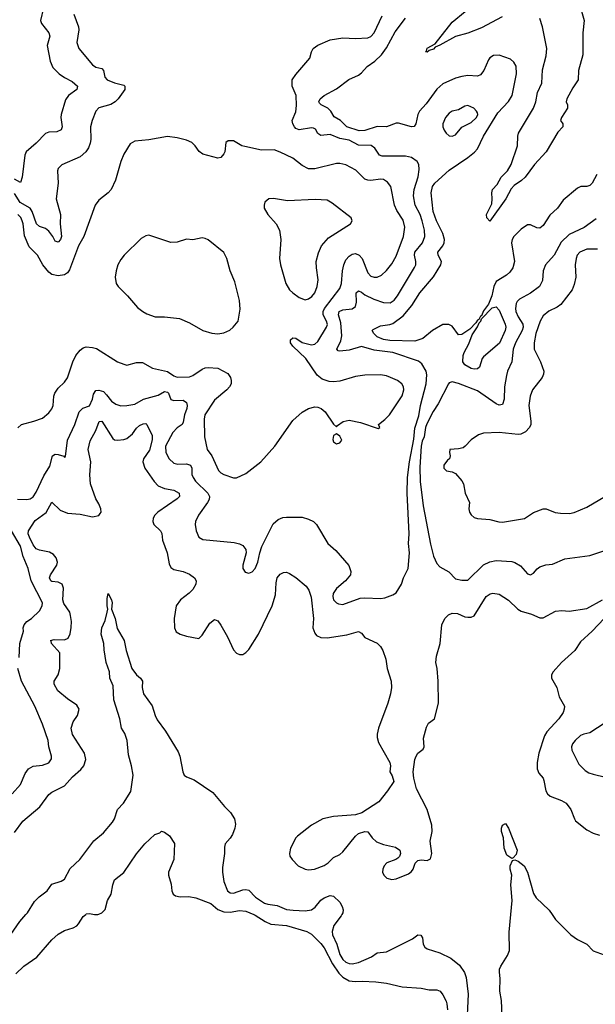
# Model space of a CAD drawing. Header units: inches. Extents: x 1473912 to 1647258, y 640388 to 773423.
# Tile 307 of 420: x 1525464 to 1529144, y 749426 to 755715. Entities that reach past the tile are written whole.
import ezdxf

# ---------------------------------------------------------------- set-up
doc = ezdxf.new("R2010")
doc.units = ezdxf.units.IN
doc.header["$MEASUREMENT"] = 0
doc.layers.add('B5724', color=7, linetype='Continuous')
doc.layers.add('B5725', color=7, linetype='Continuous')

msp = doc.modelspace()

# ---------------------------------------------------------------- linework, layer by layer
at = {"layer": 'B5724', "color": 5}
for points, elevation in [([(1525407.2, 749872.8), (1525464.5, 749955.5), (1525504.3, 750000)], 680), ([(1525440.4, 749619.6), (1525490, 749670.4), (1525573.9, 749726.1), (1525670, 749837.1), (1525710, 749874.9), (1525750, 749896.4), (1525805.9, 749914.1), (1525830, 749928), (1525841.1, 749938.9), (1525870, 749986.8), (1525886.5, 750000)], 660), ([(1525943.3, 750000), (1525950, 749998.8), (1525962.9, 750000)], 660), ([(1526961.1, 750000), (1526970, 749996.3), (1527034.2, 749954.2), (1527070, 749938.4), (1527170.1, 749930.1), (1527300.5, 749890), (1527330, 749873.1), (1527390, 749815), (1527410, 749786.7), (1527464.3, 749684.3), (1527505.1, 749625.1), (1527530, 749598.5), (1527570, 749576.8), (1527609.2, 749570.8), (1527653.7, 749573.7), (1527742, 749570), (1527810, 749561.1), (1527910, 749537.4), (1528030, 749528.2), (1528082, 749518), (1528130, 749518.8), (1528151.3, 749510), (1528170, 749486), (1528190, 749446.8), (1528196, 749430), (1528199.6, 749390)], 660), ([(1527524.6, 750000), (1527519, 749990), (1527472.8, 749930), (1527461.2, 749890), (1527463.7, 749870), (1527491.1, 749811.1), (1527510, 749743.8), (1527530, 749712.6), (1527550, 749694.8), (1527570, 749685.7), (1527590, 749683.9), (1527630, 749692.8), (1527714.3, 749730), (1527750, 749755.4), (1527810, 749761.8), (1527975.2, 749844.8), (1528010, 749869.2), (1528027.8, 749867.8), (1528039.3, 749850), (1528044.2, 749810), (1528054.4, 749790), (1528070, 749779.6), (1528150, 749754.5), (1528221.4, 749721.4), (1528275.6, 749675.6), (1528308.7, 749630), (1528317.9, 749597.9), (1528332.2, 749490), (1528320.6, 749270)], 680), ([(1528549.8, 749350), (1528543.5, 749450), (1528532.9, 749510), (1528536.9, 749590), (1528531.3, 749631.3), (1528532.6, 749650), (1528541, 749670), (1528582.6, 749737.4), (1528594.6, 749770), (1528592.7, 749887.3), (1528603.7, 750000)], 680), ([(1528868.3, 750000), (1528890, 749968.2), (1528988.5, 749870), (1529030, 749839), (1529091, 749810), (1529130, 749767.3), (1529200.9, 749740.9)], 680)]:
    msp.add_lwpolyline(points, dxfattribs=dict(at, elevation=elevation))
at = {"layer": 'B5725', "color": 5}
for points, elevation in [([(1525617, 755790), (1525596.8, 755710), (1525602.7, 755690), (1525650.2, 755630), (1525656.5, 755610), (1525639.3, 755550), (1525658.5, 755450), (1525676, 755410), (1525716.9, 755370), (1525750, 755345.8), (1525799.8, 755319.8), (1525834.4, 755290), (1525829, 755270), (1525775.6, 755230), (1525757, 755203), (1525729.2, 755110), (1525726.4, 755090), (1525736.3, 755030), (1525728.7, 755011.3), (1525702.4, 754997.6), (1525650, 754995.6), (1525630, 754988.2), (1525570, 754926.2), (1525505, 754870), (1525496.3, 754850), (1525480.8, 754710), (1525470, 754676), (1525430, 754697.1)], 720), ([(1525810.3, 755750), (1525840.8, 755670), (1525841.8, 755650), (1525830.2, 755570), (1525842.4, 755530), (1525930, 755425.5), (1525950, 755412.4), (1525990, 755403.6), (1525999.3, 755390), (1526008.3, 755348.3), (1526023.2, 755330), (1526070, 755311.6), (1526130, 755296.3), (1526136.3, 755290), (1526136.3, 755270), (1526094, 755210), (1526074.4, 755190), (1526047, 755173), (1525970, 755152.9), (1525950, 755131.6), (1525926.9, 755070), (1525917.8, 755030), (1525919.7, 754950), (1525914.2, 754925.8), (1525903.6, 754896.4), (1525886, 754870), (1525850, 754839.1), (1525732.7, 754787.2), (1525710, 754764), (1525705.3, 754750), (1525710.2, 754670.2), (1525697.3, 754570), (1525724.1, 754470), (1525723.6, 754410), (1525732.3, 754330), (1525724.3, 754310), (1525710, 754293.6), (1525690, 754299.2), (1525675.2, 754330), (1525650, 754364.5), (1525630, 754380.2), (1525590, 754394.2), (1525571.3, 754411.3), (1525543.1, 754490), (1525530.6, 754510.6), (1525467.8, 754547.8), (1525430, 754604.9)], 740), ([(1528547.9, 755732.1), (1528417.1, 755662.9), (1528330, 755628.1), (1528250, 755608.5), (1528150, 755551.1), (1528120.9, 755539.1), (1528110, 755527.3), (1528082.6, 755517.4), (1528070, 755507.2), (1528059, 755510), (1528065.1, 755514.9), (1528070, 755532.8), (1528119.4, 755560.6), (1528230, 755699), (1528312.4, 755767.6)], 680), ([(1529056.5, 755770), (1529072.6, 755710), (1529063.8, 755630), (1529064.2, 755490), (1529036.6, 755390), (1529035.3, 755330), (1528999.6, 755280.4), (1528962.1, 755210), (1528957.7, 755190), (1528966, 755170), (1528967.2, 755150), (1528927.3, 755090), (1528922.3, 755070), (1528936, 755050), (1528936.5, 755030), (1528904, 754996), (1528830, 754869.8), (1528755.9, 754790), (1528696.5, 754710), (1528672.9, 754687.1), (1528624.7, 754655.3), (1528605.7, 754634.3), (1528573.1, 754570), (1528470, 754428), (1528450, 754449.5), (1528449, 754470), (1528481.7, 754538.3), (1528485.5, 754570), (1528482.4, 754610), (1528487.9, 754630), (1528517.3, 754662.7), (1528542.9, 754710), (1528583.2, 754750), (1528605.3, 754790), (1528646.8, 754910), (1528648.9, 754970), (1528654.2, 754990), (1528749.5, 755150), (1528763.4, 755190), (1528775.6, 755250), (1528801.8, 755310), (1528806.2, 755393.8), (1528830, 755483.1), (1528835, 755530), (1528805.9, 755670), (1528790, 755722.6)], 680), ([(1525450, 752651.5), (1525510, 752650.1), (1525530, 752654.3), (1525550, 752667.2), (1525570, 752696.5), (1525619.1, 752800.9), (1525656.7, 752863.2), (1525674.7, 752930), (1525690, 752939.7), (1525710, 752938.6), (1525746, 752926), (1525750, 752920.7), (1525756.2, 752923.8), (1525769.8, 753030), (1525817.3, 753130), (1525843.9, 753210), (1525867.3, 753232.7), (1525911.1, 753248.9), (1525929.2, 753290), (1525936.6, 753323.4), (1525950, 753345.6), (1525970, 753348.9), (1525999, 753339), (1526019.7, 753319.7), (1526050, 753278), (1526079.3, 753259.3), (1526110, 753249.2), (1526150, 753250.2), (1526200, 753260), (1526255.1, 753290), (1526350, 753316.3), (1526390, 753339.1), (1526410, 753336.1), (1526415.2, 753330), (1526430, 753288.2), (1526450, 753282), (1526510, 753284.9), (1526530, 753270.4), (1526534.2, 753250), (1526531.8, 753231.8), (1526518, 753190), (1526510, 753144.2), (1526501.8, 753130), (1526470, 753108), (1526442.6, 753077.4), (1526396.3, 752990), (1526398.9, 752950), (1526420.7, 752910), (1526450, 752882.2), (1526475.1, 752875.1), (1526530, 752878), (1526556.5, 752870), (1526565.5, 752850), (1526565.7, 752810), (1526572.2, 752790), (1526588.2, 752768.2), (1526667.1, 752690), (1526677.3, 752670), (1526674.9, 752650), (1526664.4, 752630), (1526607.4, 752550), (1526588.9, 752510), (1526586.3, 752490), (1526591.8, 752450), (1526610, 752410.6), (1526634.7, 752394.7), (1526835.3, 752375.3), (1526870, 752367), (1526890, 752355.8), (1526910.4, 752330), (1526912.4, 752310), (1526890.3, 752230), (1526890.4, 752210), (1526905.9, 752185.9), (1526930, 752179.5), (1526950, 752188.5), (1526970, 752210.4), (1526987.6, 752250), (1526998.5, 752310), (1527012.3, 752350), (1527084.4, 752495.6), (1527116.8, 752523.2), (1527145.7, 752534.3), (1527170, 752537.6), (1527270, 752536.9), (1527310, 752525.6), (1527342, 752510), (1527361.1, 752490), (1527434.4, 752370), (1527484.4, 752324.4), (1527568.3, 752228.3), (1527581.5, 752190), (1527578.3, 752170), (1527547.4, 752130), (1527490, 752082.7), (1527467.7, 752050), (1527465.4, 752030), (1527469.4, 752009.4), (1527489.3, 751989.3), (1527503.2, 751983.2), (1527530, 751979.6), (1527640, 752020), (1527670, 752022.8), (1527770, 752017), (1527797.7, 752022.3), (1527850, 752042), (1527870, 752054.8), (1527904.5, 752110), (1527918, 752150), (1527947.3, 752210), (1527956.2, 752310), (1527950.8, 752370), (1527953.3, 752430), (1527941.2, 752690), (1527943.5, 752790), (1527956.3, 752890), (1527984.1, 753035.9), (1527990, 753104.9), (1528015.2, 753184.8), (1528026.4, 753250), (1528063.4, 753390), (1528066.5, 753446.5), (1528062.9, 753470), (1528035.9, 753515.9), (1528014.7, 753534.7), (1527850, 753589.9), (1527730, 753604.1), (1527650, 753627.3), (1527570, 753604.4), (1527510, 753597.2), (1527500, 753600), (1527491.5, 753610), (1527517, 753663), (1527524.3, 753695.7), (1527518.1, 753778.1), (1527502.2, 753830), (1527505.8, 753850), (1527530, 753860.6), (1527590, 753868.6), (1527610, 753882.6), (1527617.2, 753910), (1527614.8, 753970), (1527630, 753982.2), (1527650, 753975.3), (1527670, 753957.6), (1527728.8, 753928.8), (1527790, 753907.9), (1527833.1, 753906.9), (1527857.6, 753922.4), (1527880.6, 753950), (1527988.2, 754131.8), (1527995.8, 754150), (1527997.3, 754170), (1527988, 754210), (1527990.5, 754230), (1528039.5, 754290), (1528054.5, 754330), (1528051.7, 754370), (1528037.1, 754430), (1528023.6, 754470), (1527993.5, 754530), (1527981.7, 754590), (1527985.2, 754630), (1528012.1, 754712.1), (1528017.2, 754757.2), (1528015.6, 754790), (1528006.3, 754810), (1527970, 754835.6), (1527930, 754842.2), (1527782.4, 754842.4), (1527764.8, 754850), (1527733.6, 754893.6), (1527710.4, 754910.4), (1527630, 754914.3), (1527570, 754945.2), (1527510, 754956), (1527450, 754982.4), (1527390, 754975.5), (1527370, 754988), (1527354.8, 755014.8), (1527342.5, 755022.5), (1527330, 755024.5), (1527250, 755011.4), (1527230, 755019.8), (1527220.3, 755030), (1527209.8, 755050), (1527206.2, 755070), (1527230, 755127.3), (1527233.8, 755166.2), (1527230.7, 755230), (1527206.3, 755290), (1527207, 755330), (1527230, 755365.3), (1527318.5, 755470), (1527329.7, 755510), (1527340.5, 755530), (1527370, 755551.7), (1527450, 755586.4), (1527530, 755599.5), (1527610, 755594), (1527690, 755598.4), (1527710, 755606.7), (1527730, 755630.3), (1527781.4, 755738.6)], 740), ([(1529153.9, 754726.1), (1529123.6, 754670), (1529110, 754655.4), (1529090, 754649.8), (1529051.2, 754648.8), (1529030, 754639.7), (1528937.8, 754562.2), (1528901.7, 754510), (1528853.5, 754466.5), (1528810, 754400.5), (1528790, 754383.6), (1528770, 754384.5), (1528730, 754405.5), (1528710, 754404.1), (1528670, 754376.9), (1528624.3, 754330), (1528613.2, 754310), (1528608.9, 754290), (1528627.1, 754170), (1528617, 754130), (1528597.5, 754102.5), (1528576.6, 754083.4), (1528510, 754043), (1528496, 754010), (1528482.4, 753950), (1528461.1, 753898.9), (1528430, 753855.4), (1528417.2, 753822.8), (1528410, 753821.2), (1528399.6, 753800.4), (1528390, 753796.4), (1528380.8, 753779.2), (1528341.1, 753738.9), (1528290, 753703.4), (1528270, 753701.4), (1528230, 753757.7), (1528208.6, 753768.6), (1528170, 753767.4), (1528103.1, 753730), (1528040.9, 753679.1), (1527990, 753661.5), (1527830, 753666.1), (1527790, 753671.3), (1527750, 753689.1), (1527727.5, 753710), (1527718.5, 753730), (1527723.2, 753736.8), (1527770, 753759.6), (1527830, 753767.6), (1527850, 753775.2), (1527915.9, 753824.1), (1527971.7, 753890), (1528022.8, 753970), (1528110, 754072), (1528156.6, 754150), (1528161.3, 754170), (1528139.3, 754210), (1528137.2, 754230), (1528168.8, 754271.2), (1528178.2, 754290), (1528179.4, 754310), (1528168.5, 754350), (1528129.1, 754429.1), (1528106.6, 754490), (1528094.9, 754610), (1528102.7, 754650), (1528117.8, 754670), (1528210, 754754), (1528330, 754834.6), (1528372, 754868), (1528391.2, 754890), (1528430.4, 754970), (1528520.7, 755119.3), (1528588.6, 755191.4), (1528612.5, 755230), (1528641.2, 755370), (1528637.2, 755417.2), (1528624.3, 755444.3), (1528602.5, 755462.5), (1528530, 755488.6), (1528494.1, 755485.9), (1528470, 755471.8), (1528460.7, 755459.3), (1528432.6, 755390), (1528410, 755362.3), (1528390, 755353.3), (1528330, 755357.4), (1528290, 755352.9), (1528250, 755340.7), (1528170, 755306.2), (1528130, 755271.6), (1528062.4, 755177.6), (1528020.5, 755130), (1528008.9, 755110), (1527997.8, 755050), (1527986.9, 755033.1), (1527970, 755029.8), (1527885.6, 755054.4), (1527870, 755053.1), (1527810, 755030.8), (1527750, 755033.3), (1527670, 755006.3), (1527634.2, 755005.8), (1527556, 755030), (1527514.5, 755070), (1527474.5, 755094.5), (1527453.2, 755130), (1527434.7, 755150), (1527391.3, 755170), (1527381.2, 755181.2), (1527376.8, 755190), (1527384.5, 755210), (1527410.4, 755229.6), (1527490, 755274), (1527568, 755332), (1527630, 755360.5), (1527650, 755376.3), (1527684.6, 755415.4), (1527734, 755450), (1527777.4, 755490), (1527810, 755535.8), (1527863.6, 755636.4), (1527930, 755724.2)], 720), ([(1525451.4, 753108.6), (1525475.3, 753130), (1525555.3, 753150), (1525610, 753170.5), (1525650, 753203), (1525669.6, 753230), (1525677.7, 753250), (1525682, 753310), (1525689.8, 753330.2), (1525710, 753362), (1525750, 753399.3), (1525770, 753427.7), (1525804.8, 753530), (1525822.9, 753570), (1525850, 753603.2), (1525870, 753619), (1525890, 753624.4), (1525930, 753621.7), (1525954.4, 753614.4), (1526090, 753530.3), (1526130, 753514), (1526150, 753508.7), (1526210, 753525.7), (1526250, 753525.3), (1526314, 753490), (1526410, 753468.6), (1526450, 753440.9), (1526470, 753432.6), (1526550, 753433.2), (1526570, 753441.2), (1526630, 753483.6), (1526650, 753492), (1526670, 753493.8), (1526730.1, 753490.1), (1526794.1, 753454.1), (1526812, 753430), (1526817, 753410), (1526816, 753390), (1526805.7, 753370), (1526788.5, 753350), (1526710, 753285.1), (1526648.1, 753190), (1526643.4, 753163.4), (1526645.3, 753050), (1526663.7, 752970), (1526692.6, 752930), (1526735.2, 752835.2), (1526750, 752819.5), (1526769.1, 752809.1), (1526830, 752788.9), (1526850, 752788.8), (1526910, 752815.6), (1527005.6, 752890), (1527096.2, 752990), (1527210, 753154), (1527270, 753207.3), (1527310, 753230.7), (1527350, 753242), (1527370, 753240.5), (1527391.9, 753231.9), (1527417.3, 753210), (1527470, 753132), (1527490, 753114), (1527496.4, 753123.6), (1527532.3, 753147.7), (1527570, 753157.3), (1527643, 753143), (1527755.3, 753104.7), (1527766, 753110), (1527758, 753130), (1527799.4, 753160.6), (1527828.5, 753191.5), (1527910, 753313.4), (1527919.8, 753350), (1527918, 753370), (1527907.8, 753390), (1527879.5, 753410), (1527835.1, 753430), (1527810, 753439.3), (1527770, 753445.6), (1527670, 753443.5), (1527610, 753436.4), (1527510, 753405.1), (1527470, 753400.9), (1527443.7, 753403.7), (1527398.4, 753418.4), (1527364.9, 753444.9), (1527293.3, 753550), (1527209.9, 753630), (1527195.9, 753650), (1527194.6, 753670), (1527210, 753682), (1527230, 753679.8), (1527270, 753653.9), (1527330, 753638.7), (1527350, 753641.8), (1527370, 753659), (1527426.2, 753750), (1527431, 753769), (1527425.6, 753790), (1527404.9, 753830), (1527404, 753850), (1527413.7, 753870), (1527510, 753998.9), (1527520.5, 754030), (1527527.9, 754110), (1527537.5, 754150), (1527550, 754181.3), (1527570, 754205.3), (1527590, 754217.2), (1527610, 754220.7), (1527635.2, 754210), (1527653.2, 754190), (1527690, 754098.9), (1527710, 754077.2), (1527730, 754069.4), (1527750, 754070.2), (1527777.1, 754082.9), (1527810, 754112.9), (1527844, 754156), (1527870, 754203.7), (1527918.9, 754330), (1527925.9, 754390), (1527915.1, 754435.1), (1527876, 754496), (1527860.6, 754530), (1527836.2, 754650), (1527816.7, 754676.7), (1527790, 754693.4), (1527770, 754697), (1527708.3, 754688.3), (1527690, 754689), (1527670, 754696.8), (1527614.1, 754754.1), (1527550, 754787.1), (1527510, 754796), (1527490, 754795.4), (1527350, 754763.1), (1527310, 754762), (1527270, 754783), (1527210, 754830.9), (1527130, 754869.7), (1527090, 754882.9), (1527010, 754882.4), (1526904.2, 754904.2), (1526884, 754910), (1526830, 754941.2), (1526798, 754942), (1526782, 754930), (1526776, 754870), (1526770, 754858), (1526750, 754835.3), (1526730.7, 754829.3), (1526635.5, 754855.5), (1526612.5, 754872.5), (1526585.2, 754910), (1526564, 754930), (1526530, 754944.5), (1526470, 754961.2), (1526410, 754969.3), (1526290, 754947.6), (1526200.7, 754939.3), (1526170, 754922.7), (1526130, 754856), (1526110.3, 754810), (1526077, 754690), (1526049, 754631), (1526030.4, 754610), (1525970, 754561.3), (1525946, 754530), (1525874.7, 754330), (1525839.6, 754270), (1525782.5, 754117.5), (1525770, 754098.3), (1525750, 754084.7), (1525710, 754078), (1525670, 754086.4), (1525650, 754101.5), (1525611.7, 754150), (1525578.2, 754210), (1525523.7, 754263.7), (1525494.3, 754334.3), (1525486.8, 754410), (1525480.9, 754430), (1525471.3, 754451.3), (1525452.3, 754470)], 760), ([(1529150, 754443), (1529072.8, 754387.2), (1528977.1, 754342.9), (1528926.9, 754293.1), (1528881.1, 754210), (1528826.5, 754150), (1528811.2, 754110), (1528806.5, 754050), (1528786.9, 754010), (1528730, 753967.1), (1528660.3, 753930), (1528644.6, 753915.4), (1528638.1, 753901.9), (1528634.1, 753870), (1528637.1, 753850), (1528650, 753817.6), (1528681.2, 753770), (1528683.3, 753750), (1528676.8, 753730), (1528633.1, 753650), (1528619.8, 753610), (1528610.1, 753529.9), (1528583.2, 753470), (1528577.5, 753442.5), (1528563.6, 753370), (1528560.9, 753290), (1528550, 753258), (1528530, 753252.8), (1528510, 753260.2), (1528390, 753345.3), (1528270, 753391.7), (1528230, 753402.3), (1528210, 753396.1), (1528205, 753390), (1528138.9, 753261.1), (1528106.9, 753213.1), (1528066.6, 753133.4), (1528057.6, 753110), (1528050.1, 753050), (1528037, 753023), (1528030, 752990), (1528022.8, 752857.2), (1528024.3, 752764.3), (1528043.6, 752610), (1528090, 752364.4), (1528110, 752287.4), (1528130, 752241.8), (1528150, 752219.7), (1528208.3, 752188.3), (1528250, 752144.5), (1528290, 752134.4), (1528330, 752134), (1528430, 752232.2), (1528470, 752252), (1528510, 752260.7), (1528610, 752253.7), (1528630, 752248), (1528665.9, 752225.9), (1528710, 752175.5), (1528730, 752168.5), (1528750, 752179.1), (1528772.4, 752207.6), (1528790, 752220.4), (1528827.2, 752232.8), (1528870, 752237.4), (1528950, 752271.5), (1529110, 752291.8), (1529230, 752334)], 740), ([(1529159, 754250), (1529090, 754249.8), (1529046, 754230), (1529029.2, 754210), (1529021.8, 754190), (1529015.8, 754150), (1529020.2, 754070), (1529010, 754024), (1528995.3, 753990), (1528924.4, 753895.6), (1528900.9, 753879.1), (1528846.4, 753853.6), (1528810, 753824), (1528791, 753790), (1528764.2, 753710), (1528752.4, 753650), (1528753.5, 753610), (1528792.8, 753530), (1528815.6, 753470), (1528813.8, 753450), (1528804.7, 753430), (1528743.2, 753350), (1528727.3, 753310), (1528720.2, 753250), (1528732.8, 753150), (1528731.1, 753130), (1528723.2, 753110), (1528697.6, 753082.4), (1528668.3, 753068.3), (1528650, 753066), (1528530, 753077.2), (1528430, 753074), (1528396.9, 753063.1), (1528350, 753032), (1528313, 752990), (1528299.1, 752980.9), (1528270, 752972.8), (1528214, 752970), (1528211.3, 752950), (1528216, 752930), (1528211, 752911), (1528198.5, 752901.5), (1528176, 752870), (1528176, 752850), (1528193.7, 752833.7), (1528230, 752826.4), (1528250, 752816.4), (1528291.6, 752770), (1528302, 752750), (1528313.2, 752690), (1528339, 752630), (1528336.1, 752590), (1528340.2, 752570), (1528351.3, 752551.3), (1528370, 752535.8), (1528390, 752528.5), (1528470, 752522.6), (1528526.5, 752506.5), (1528550, 752506.4), (1528690.6, 752529.4), (1528750, 752567.2), (1528810, 752590.3), (1528830, 752590.3), (1528887.7, 752567.7), (1528922, 752562), (1528978.3, 752561.7), (1529010, 752566.4), (1529090, 752601.1), (1529210, 752671.6)], 760), ([(1525430, 750523.2), (1525484.4, 750595.6), (1525592.4, 750687.6), (1525650, 750765.2), (1525670, 750781.8), (1525750, 750820.7), (1525801.8, 750878.2), (1525855.3, 750924.7), (1525873.8, 750950), (1525886.3, 750990), (1525878.9, 751030), (1525802.3, 751150), (1525793.1, 751190), (1525806.6, 751230), (1525833.6, 751270), (1525844.2, 751310), (1525830, 751336), (1525770, 751376.5), (1525708.4, 751428.4), (1525685, 751470), (1525684.2, 751490), (1525709, 751531), (1525721.4, 751570), (1525719.9, 751670), (1525668.3, 751730), (1525665.7, 751745.7), (1525660.7, 751750), (1525684, 751756), (1525750, 751754.7), (1525774.9, 751765.1), (1525787.5, 751792.5), (1525793.1, 751833.1), (1525795, 751870), (1525789.9, 751910), (1525783.6, 751930), (1525747, 751987), (1525739.9, 752010), (1525744.8, 752084.8), (1525735.6, 752110), (1525710, 752123.1), (1525670, 752126.3), (1525663.5, 752130), (1525653.6, 752150), (1525660.2, 752170), (1525702.5, 752230), (1525706, 752250), (1525697.6, 752277.6), (1525679.2, 752299.2), (1525654.3, 752314.3), (1525590, 752326.3), (1525570, 752335.1), (1525550, 752361.5), (1525526.3, 752410), (1525519.2, 752430), (1525519.4, 752450), (1525563.5, 752516.5), (1525633.1, 752566.9), (1525670, 752633.7), (1525722.6, 752582.6), (1525770, 752562.6), (1525850, 752557), (1525930, 752539.2), (1525970, 752548.9), (1525979.6, 752560.4), (1525984, 752570), (1525983.5, 752590), (1525970, 752622.4), (1525950, 752653.6), (1525917.6, 752750), (1525912.1, 752807.9), (1525919.1, 752890), (1525901.9, 752970), (1525914.3, 753025.7), (1525951, 753090), (1525971.3, 753148.7), (1525990, 753150.2), (1526059.3, 753039.3), (1526070, 753031.6), (1526090, 753030.2), (1526130, 753033.4), (1526150, 753040.6), (1526186.3, 753070), (1526210, 753105.5), (1526230, 753122.6), (1526253.7, 753133.7), (1526270, 753134.7), (1526276.5, 753130), (1526310, 753059.1), (1526311.9, 753031.9), (1526293.8, 752966.2), (1526256.3, 752910), (1526252.1, 752890), (1526263.2, 752850), (1526324.4, 752764.4), (1526350, 752737.6), (1526390, 752720.2), (1526450, 752710.2), (1526483.6, 752690), (1526486.5, 752670), (1526470, 752655.3), (1526346.3, 752570), (1526327.8, 752550), (1526317.4, 752530), (1526314.6, 752510), (1526321.3, 752490), (1526364.8, 752450), (1526372.5, 752432.5), (1526377.6, 752390), (1526407.9, 752310), (1526418.7, 752238.7), (1526430, 752214.9), (1526450, 752202.2), (1526510, 752190.2), (1526550, 752172.6), (1526581.7, 752150), (1526592.2, 752130), (1526591.1, 752110), (1526570, 752075.1), (1526547.6, 752052.4), (1526492, 752010), (1526464.6, 751970), (1526452, 751890), (1526453.4, 751830), (1526465.1, 751805.1), (1526491, 751790), (1526530, 751776.5), (1526610, 751762.8), (1526630, 751782.8), (1526679.8, 751860.2), (1526710, 751883.6), (1526730, 751875.3), (1526750, 751847.6), (1526793, 751773), (1526831.1, 751690), (1526850, 751669.2), (1526870, 751659.2), (1526890, 751660.2), (1526910, 751672.3), (1526930, 751692.6), (1526989.9, 751790), (1527077.6, 751970), (1527098.7, 752041.3), (1527103.1, 752116.9), (1527110.9, 752149.1), (1527130, 752172.7), (1527150, 752183.8), (1527170, 752185.5), (1527190, 752178), (1527230, 752152.4), (1527295.6, 752095.6), (1527312.1, 752072.1), (1527326.7, 752026.7), (1527342.4, 751890), (1527338.8, 751830), (1527350, 751795.5), (1527361.7, 751781.7), (1527388.6, 751768.6), (1527430, 751766.6), (1527555.1, 751784.9), (1527630, 751807), (1527650, 751795.8), (1527670, 751768), (1527750, 751732.7), (1527771.5, 751711.5), (1527785.9, 751685.9), (1527805.3, 751630), (1527814, 751570), (1527838.7, 751490), (1527840.3, 751450), (1527834.9, 751410), (1527818.7, 751350), (1527758, 751190), (1527748.7, 751151.3), (1527748.7, 751130), (1527758.8, 751098.8), (1527830.6, 750970), (1527834, 750950), (1527830.8, 750910), (1527845.2, 750885.2), (1527856, 750850), (1527815.8, 750790), (1527760, 750720), (1527651, 750649), (1527610, 750637), (1527470, 750626.1), (1527402.4, 750610), (1527330.2, 750570), (1527240, 750500), (1527230.3, 750490), (1527196.2, 750423.8), (1527188.4, 750390), (1527192, 750372), (1527206, 750350), (1527244.9, 750310), (1527288.2, 750288.2), (1527310, 750284.8), (1527349.4, 750289.4), (1527410, 750312.6), (1527435.9, 750330), (1527470, 750363.6), (1527510, 750382.7), (1527530, 750398.8), (1527610, 750499.1), (1527630, 750517.3), (1527670, 750528.9), (1527690, 750527), (1527716.6, 750490), (1527744.7, 750464.7), (1527790, 750447.4), (1527866.7, 750430), (1527895.2, 750410), (1527898.6, 750390), (1527891.3, 750370), (1527880.7, 750359.3), (1527868.7, 750350), (1527810.4, 750329.6), (1527793.5, 750310), (1527785.5, 750290), (1527784.5, 750270), (1527792, 750250), (1527811.3, 750231.3), (1527843.4, 750223.4), (1527870, 750226.5), (1527950, 750259.2), (1527970, 750274), (1527980.2, 750290), (1527992.3, 750327.7), (1528010, 750345.2), (1528030, 750348.6), (1528070, 750344.6), (1528090, 750355.8), (1528099.4, 750390), (1528088, 750468), (1528100.9, 750530), (1528099.5, 750570), (1528069.4, 750669.4), (1528001.4, 750801.4), (1527983.6, 750870), (1527980.5, 750910), (1527991.1, 750988.9), (1527998.7, 751010), (1528010, 751030.7), (1528044, 751056), (1528049, 751070), (1528046, 751126), (1528064.2, 751195.8), (1528078, 751222), (1528115.1, 751250), (1528141, 751350), (1528140.4, 751490), (1528133.3, 751570), (1528125.1, 751610), (1528129.6, 751650), (1528151.5, 751730), (1528162.9, 751850), (1528181.3, 751890), (1528206, 751914), (1528230, 751925.2), (1528262.2, 751922.2), (1528310, 751901.3), (1528330, 751897.6), (1528350, 751898.5), (1528370, 751907.4), (1528446.8, 752030), (1528472.3, 752047.7), (1528490, 752051.9), (1528530, 752044.9), (1528590, 752006.3), (1528648, 751950), (1528670, 751936), (1528737, 751917), (1528790, 751894.9), (1528810, 751894.9), (1528890, 751937.4), (1528930, 751942), (1528977, 751937), (1529090, 751954.7), (1529190, 752009.2)], 720), ([(1525459.8, 751640.2), (1525465.8, 751730), (1525488.4, 751810), (1525487.3, 751830), (1525492.8, 751850), (1525509.8, 751870.2), (1525539.5, 751890), (1525590, 751939.3), (1525608.2, 751970), (1525609.7, 751990), (1525537.2, 752130), (1525518.7, 752210), (1525486.4, 752286.4), (1525470, 752352), (1525412, 752450)], 740), ([(1525504.3, 750000), (1525513.3, 750010), (1525558, 750082), (1525588.1, 750111.9), (1525638.7, 750150), (1525670, 750193.4), (1525730, 750211.7), (1525750, 750224.2), (1525787.2, 750292.8), (1525848.5, 750350), (1525938, 750470), (1525999.4, 750520.6), (1526058.3, 750590), (1526069.8, 750610.2), (1526088.5, 750670), (1526126.9, 750710), (1526175.3, 750784.7), (1526189.1, 750890), (1526179, 750950), (1526159.6, 751019.6), (1526151.6, 751111.6), (1526136.4, 751156.4), (1526115.4, 751190), (1526103.9, 751250), (1526066.5, 751370), (1526061, 751461), (1526040.4, 751510), (1526037.3, 751550), (1526016.5, 751610), (1526003.2, 751690), (1526001.6, 751730), (1525985.2, 751790), (1525989.3, 751830.7), (1526010, 751876.3), (1526024.4, 751930), (1526027.7, 751950), (1526023.1, 751970), (1526022.6, 752017.4), (1526030, 752050.5), (1526052.1, 752010), (1526054.5, 751990), (1526050.2, 751950), (1526073.5, 751890), (1526086.8, 751826.8), (1526132.7, 751750), (1526145.3, 751685.3), (1526181.9, 751570), (1526210, 751530.7), (1526236.2, 751510), (1526250.1, 751490.1), (1526247.3, 751450), (1526256.6, 751410), (1526311.3, 751331.3), (1526329.7, 751269.7), (1526343.1, 751243.1), (1526396.5, 751170), (1526477.8, 751037.8), (1526488.6, 751010), (1526507.5, 750910), (1526516, 750890), (1526530, 750879.7), (1526580, 750860), (1526698.5, 750778.5), (1526773.4, 750690), (1526811.9, 750651.9), (1526836.5, 750610), (1526842.9, 750577.1), (1526839.5, 750550), (1526823.7, 750510), (1526810, 750487), (1526778, 750450), (1526772.7, 750430), (1526774, 750390), (1526760.3, 750299.7), (1526760.3, 750270), (1526768.8, 750210), (1526792.2, 750150), (1526810, 750137.7), (1526830, 750135.2), (1526890, 750156.3), (1526910, 750159.8), (1526930, 750155.8), (1526972.6, 750110), (1527030, 750071.8), (1527050, 750064.7), (1527110, 750056.8), (1527170, 750031.3), (1527213.1, 750026.9), (1527290, 750023.5), (1527330, 750030.1), (1527353.9, 750046.1), (1527390, 750090.2), (1527410, 750106.3), (1527450, 750120.2), (1527470, 750115.8), (1527510, 750077.7), (1527526.2, 750050), (1527531.4, 750030), (1527530.1, 750010), (1527524.6, 750000)], 680), ([(1529200.3, 751890), (1529124.9, 751810), (1529050, 751740.4), (1529014.4, 751685.6), (1528928.7, 751610), (1528875.5, 751550), (1528864.9, 751530), (1528864.9, 751510), (1528898.8, 751450), (1528913.4, 751390), (1528947.7, 751330), (1528945.5, 751310), (1528938.4, 751290), (1528910.3, 751250), (1528834.6, 751165.4), (1528819.5, 751140.5), (1528782.5, 751030), (1528772.9, 750970), (1528772.7, 750930), (1528782.7, 750902.7), (1528810.1, 750870.1), (1528816.2, 750856.2), (1528828.1, 750790), (1528839.5, 750770), (1528855.8, 750755.8), (1528928, 750728), (1528957.4, 750710), (1528988.8, 750670), (1529010.3, 750610.3), (1529018.5, 750598.6), (1529090, 750539.5), (1529130, 750518), (1529170, 750506.7)], 720), ([(1525416.4, 750770), (1525469.7, 750830), (1525499.3, 750900.7), (1525519.6, 750930), (1525550, 750947.4), (1525610, 750954), (1525650, 750967.4), (1525666.9, 750993.1), (1525667.1, 751010), (1525649.8, 751070), (1525646.4, 751110), (1525610, 751216), (1525560.5, 751330), (1525474.7, 751490), (1525453, 751570)], 740), ([(1529250, 751252.3), (1529110, 751159.8), (1529070, 751151.8), (1529050, 751143.1), (1529014.6, 751110), (1528998.7, 751090), (1528991.8, 751070), (1528994.9, 751050), (1529039.3, 750959.3), (1529079.1, 750919.1), (1529103.9, 750903.9), (1529130, 750895.2), (1529210, 750876.9)], 740), ([(1525962.9, 750000), (1525970, 750000.7), (1525990, 750010.8), (1526010, 750031.3), (1526026, 750090), (1526049.2, 750130), (1526059, 750190), (1526070, 750222), (1526130, 750266.8), (1526210, 750386.8), (1526265.2, 750450), (1526328.7, 750510), (1526359, 750521), (1526370, 750532), (1526390, 750524.7), (1526422, 750502), (1526453, 750453), (1526448.8, 750350), (1526415.6, 750270), (1526416.5, 750250), (1526432.5, 750192.5), (1526436.9, 750150), (1526445.7, 750130), (1526459.7, 750119.7), (1526490, 750112.1), (1526544.9, 750115.1), (1526590, 750106.4), (1526685.7, 750070), (1526731.8, 750031.8), (1526770, 750015.7), (1526810, 750014.1), (1526870, 750024.3), (1526910, 750021), (1526961.1, 750000)], 660), ([(1528603.7, 750000), (1528612.5, 750090), (1528604.5, 750190), (1528610.5, 750250), (1528598.9, 750290), (1528599.3, 750310), (1528614.7, 750345.3), (1528630, 750347.7), (1528650, 750341.2), (1528690.3, 750310), (1528711.3, 750270), (1528750, 750134), (1528765.7, 750105.7), (1528850, 750026.7), (1528868.3, 750000)], 680), ([(1525886.5, 750000), (1525890, 750002.8), (1525910, 750006), (1525943.3, 750000)], 660)]:
    msp.add_lwpolyline(points, dxfattribs=dict(at, elevation=elevation))
for points, elevation in [([(1528330, 755165.7), (1528310, 755161.7), (1528270, 755139.7), (1528230, 755129.7), (1528210, 755118.3), (1528186, 755090), (1528170.3, 755050), (1528170.4, 755030), (1528177.6, 755010), (1528190, 754990.6), (1528210, 754973), (1528230, 754970.5), (1528250, 754979.1), (1528290.9, 755029.1), (1528350, 755057.8), (1528385.1, 755090), (1528392.3, 755110), (1528390, 755119), (1528385.6, 755130), (1528367, 755150)], 740), ([(1527087.4, 754572.6), (1527056, 754570), (1527031.6, 754548.4), (1527026.5, 754530), (1527027.9, 754510), (1527050.3, 754470), (1527103.7, 754410), (1527124.9, 754370), (1527134, 754310), (1527125.2, 754190), (1527131.6, 754150), (1527165.5, 754030), (1527189.4, 753989.4), (1527210, 753970.4), (1527250, 753940.4), (1527290, 753926.4), (1527310, 753932.2), (1527332.3, 753947.7), (1527350, 753970.6), (1527365.1, 754010), (1527373, 754053), (1527361.3, 754130), (1527360.5, 754170), (1527373.7, 754226.3), (1527394.7, 754270), (1527438, 754322), (1527579.3, 754410), (1527589.3, 754430), (1527582.7, 754450), (1527462.6, 754542.6), (1527430, 754561.1), (1527353.7, 754566.3), (1527177, 754557)], 780), ([(1526290, 754337.6), (1526270, 754334.5), (1526241.7, 754318.3), (1526133, 754210), (1526110, 754182.7), (1526092.4, 754150), (1526080.3, 754110), (1526074.9, 754070), (1526080.5, 754030), (1526093.4, 754010), (1526154, 753950), (1526217.5, 753877.5), (1526251, 753850), (1526276.7, 753836.7), (1526330, 753817.6), (1526390, 753817), (1526485.3, 753805.3), (1526550, 753779.3), (1526636, 753730), (1526693.5, 753713.5), (1526730, 753708.7), (1526770, 753713.7), (1526807.3, 753732.7), (1526829.7, 753750.3), (1526860.7, 753790), (1526874.5, 753865.5), (1526870, 753922), (1526839.5, 754039.5), (1526809.5, 754110.5), (1526788.2, 754190), (1526768.7, 754228.7), (1526670, 754309.5), (1526650, 754318), (1526630, 754320.9), (1526570, 754309.3), (1526530, 754312.7), (1526470, 754294.5), (1526430, 754292)], 780), ([(1528370, 753482), (1528350, 753486), (1528309.8, 753510), (1528298, 753530), (1528298.5, 753570), (1528304.8, 753590), (1528335.6, 753644.4), (1528357.7, 753702.3), (1528390, 753753.4), (1528400.9, 753779.1), (1528412.2, 753790), (1528416.6, 753803.4), (1528485.6, 753874.4), (1528510, 753881.1), (1528530, 753859.5), (1528568.1, 753770), (1528572.5, 753750), (1528568.8, 753730), (1528531.6, 753648.4), (1528430, 753561.7), (1528420.2, 753550), (1528403.9, 753496.1), (1528390, 753484.2)], 720), ([(1527490, 753068.7), (1527470, 753058), (1527465.5, 753034.5), (1527470, 753018), (1527490, 753004.9), (1527510, 753011.3), (1527524, 753030), (1527510, 753055.3)], 760), ([(1528610, 750358), (1528579.5, 750379.5), (1528562.2, 750422.2), (1528557.7, 750490), (1528545.4, 750530), (1528545.4, 750550), (1528550, 750571), (1528570, 750580.7), (1528590, 750550.6), (1528643.9, 750410), (1528637.2, 750382.8), (1528618.8, 750361.2)], 680)]:
    msp.add_lwpolyline(points, close=True, dxfattribs=dict(at, elevation=elevation))

doc.saveas('drawing.dxf')
